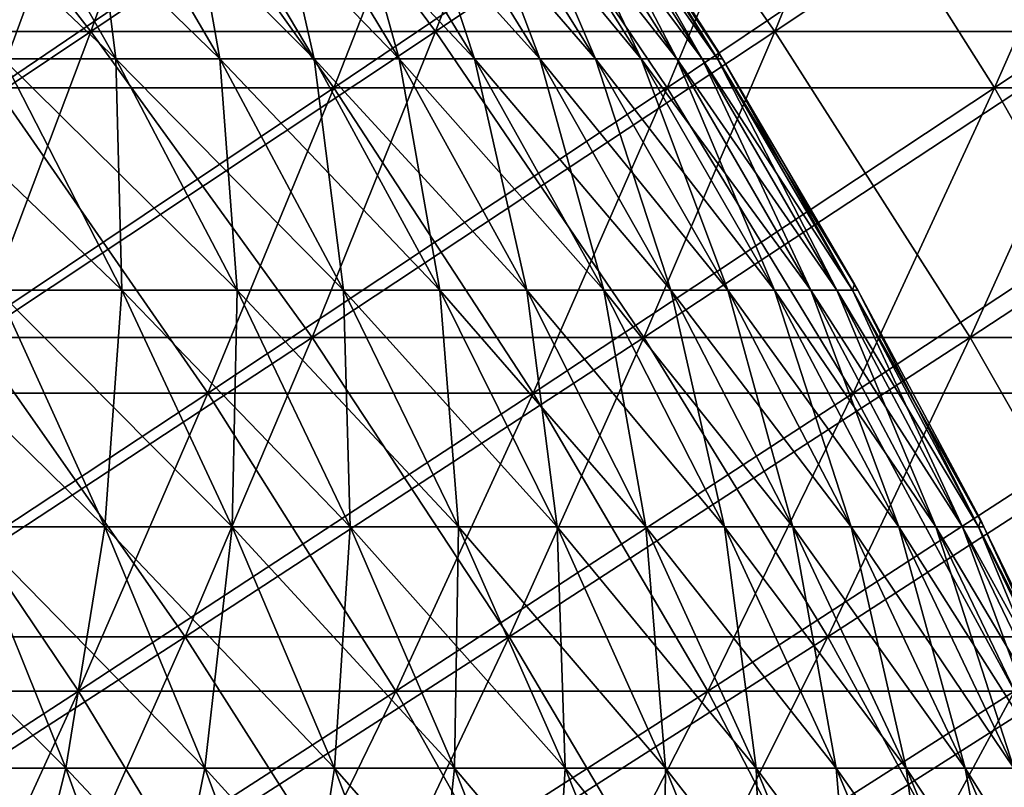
# Model space of a CAD drawing. Header units: millimetres. Extents: x -250 to 250, y 3898 to 4150.
# Tile 437 of 558: x 77 to 92, y 3973 to 3985. Entities that reach past the tile are written whole.
import ezdxf

# ---------------------------------------------------------------- set-up
doc = ezdxf.new("R2010")
doc.units = ezdxf.units.MM
doc.header["$LTSCALE"] = 5.599365
for name, color, linetype in [('10', 7, 'CONTINUOUS'), ('12', 7, 'CONTINUOUS'), ('2', 7, 'CONTINUOUS'), ('3', 7, 'CONTINUOUS'), ('4', 7, 'CONTINUOUS'), ('5', 7, 'CONTINUOUS')]:
    doc.layers.add(name, color=color, linetype=linetype)

msp = doc.modelspace()

# ---------------------------------------------------------------- linework, layer by layer
at = {"layer": '10', "color": 7, "linetype": 'Continuous', "true_color": 0xe0f2ff}
for points in [[(77.005, 3984.131, 42.334), (78.71, 3984.131, 39.072), (75.095, 3987.543, 41.284), (77.005, 3984.131, 42.334)], [(75.095, 3987.543, 41.284), (78.71, 3984.131, 39.072), (76.758, 3987.543, 38.103), (75.095, 3987.543, 41.284)], [(78.71, 3984.131, 39.072), (80.278, 3984.131, 35.742), (76.758, 3987.543, 38.103), (78.71, 3984.131, 39.072)], [(76.758, 3987.543, 38.103), (80.278, 3984.131, 35.742), (78.287, 3987.543, 34.855), (76.758, 3987.543, 38.103)], [(80.278, 3984.131, 35.742), (81.704, 3984.131, 32.349), (78.287, 3987.543, 34.855), (80.278, 3984.131, 35.742)], [(78.287, 3987.543, 34.855), (81.704, 3984.131, 32.349), (79.677, 3987.543, 31.547), (78.287, 3987.543, 34.855)], [(81.704, 3984.131, 32.349), (82.987, 3984.131, 28.899), (79.677, 3987.543, 31.547), (81.704, 3984.131, 32.349)], [(79.677, 3987.543, 31.547), (82.987, 3984.131, 28.899), (80.929, 3987.543, 28.182), (79.677, 3987.543, 31.547)], [(82.987, 3984.131, 28.899), (84.124, 3984.131, 25.399), (80.929, 3987.543, 28.182), (82.987, 3984.131, 28.899)], [(80.929, 3987.543, 28.182), (84.124, 3984.131, 25.399), (82.038, 3987.543, 24.769), (80.929, 3987.543, 28.182)], [(84.124, 3984.131, 25.399), (85.114, 3984.131, 21.854), (82.038, 3987.543, 24.769), (84.124, 3984.131, 25.399)], [(82.038, 3987.543, 24.769), (85.114, 3984.131, 21.854), (83.003, 3987.543, 21.312), (82.038, 3987.543, 24.769)], [(85.114, 3984.131, 21.854), (85.954, 3984.131, 18.27), (83.003, 3987.543, 21.312), (85.114, 3984.131, 21.854)], [(83.003, 3987.543, 21.312), (85.954, 3984.131, 18.27), (83.823, 3987.543, 17.817), (83.003, 3987.543, 21.312)], [(85.954, 3984.131, 18.27), (86.644, 3984.131, 14.655), (83.823, 3987.543, 17.817), (85.954, 3984.131, 18.27)], [(83.823, 3987.543, 17.817), (86.644, 3984.131, 14.655), (84.495, 3987.543, 14.291), (83.823, 3987.543, 17.817)], [(86.644, 3984.131, 14.655), (87.182, 3984.131, 11.014), (84.495, 3987.543, 14.291), (86.644, 3984.131, 14.655)], [(84.495, 3987.543, 14.291), (87.182, 3984.131, 11.014), (85.02, 3987.543, 10.74), (84.495, 3987.543, 14.291)], [(87.182, 3984.131, 11.014), (87.567, 3984.131, 7.353), (85.02, 3987.543, 10.74), (87.182, 3984.131, 11.014)], [(85.02, 3987.543, 10.74), (87.567, 3984.131, 7.353), (85.395, 3987.543, 7.171), (85.02, 3987.543, 10.74)], [(87.567, 3984.131, 7.353), (87.798, 3984.131, 3.68), (85.395, 3987.543, 7.171), (87.567, 3984.131, 7.353)], [(85.395, 3987.543, 7.171), (87.798, 3984.131, 3.68), (85.62, 3987.543, 3.589), (85.395, 3987.543, 7.171)], [(87.798, 3984.131, 3.68), (87.875, 3984.131), (85.62, 3987.543, 3.589), (87.798, 3984.131, 3.68)], [(87.875, 3984.131), (87.822, 3984.217), (85.62, 3987.543, 3.589), (87.875, 3984.131)], [(85.62, 3987.543, 3.589), (87.822, 3984.217), (85.695, 3987.543), (85.62, 3987.543, 3.589)], [(76.913, 3980.636, 46.58), (78.796, 3980.636, 43.319), (75.165, 3984.131, 45.521), (76.913, 3980.636, 46.58)], [(75.165, 3984.131, 45.521), (78.796, 3980.636, 43.319), (77.005, 3984.131, 42.334), (75.165, 3984.131, 45.521)], [(78.796, 3980.636, 43.319), (80.541, 3980.636, 39.981), (77.005, 3984.131, 42.334), (78.796, 3980.636, 43.319)], [(77.005, 3984.131, 42.334), (80.541, 3980.636, 39.981), (78.71, 3984.131, 39.072), (77.005, 3984.131, 42.334)], [(80.541, 3980.636, 39.981), (82.145, 3980.636, 36.573), (78.71, 3984.131, 39.072), (80.541, 3980.636, 39.981)], [(78.71, 3984.131, 39.072), (82.145, 3980.636, 36.573), (80.278, 3984.131, 35.742), (78.71, 3984.131, 39.072)], [(82.145, 3980.636, 36.573), (83.604, 3980.636, 33.101), (80.278, 3984.131, 35.742), (82.145, 3980.636, 36.573)], [(80.278, 3984.131, 35.742), (83.604, 3980.636, 33.101), (81.704, 3984.131, 32.349), (80.278, 3984.131, 35.742)], [(83.604, 3980.636, 33.101), (84.917, 3980.636, 29.571), (81.704, 3984.131, 32.349), (83.604, 3980.636, 33.101)], [(81.704, 3984.131, 32.349), (84.917, 3980.636, 29.571), (82.987, 3984.131, 28.899), (81.704, 3984.131, 32.349)], [(84.917, 3980.636, 29.571), (86.081, 3980.636, 25.989), (82.987, 3984.131, 28.899), (84.917, 3980.636, 29.571)], [(82.987, 3984.131, 28.899), (86.081, 3980.636, 25.989), (84.124, 3984.131, 25.399), (82.987, 3984.131, 28.899)], [(86.081, 3980.636, 25.989), (87.093, 3980.636, 22.362), (84.124, 3984.131, 25.399), (86.081, 3980.636, 25.989)], [(84.124, 3984.131, 25.399), (87.093, 3980.636, 22.362), (85.114, 3984.131, 21.854), (84.124, 3984.131, 25.399)], [(87.093, 3980.636, 22.362), (87.953, 3980.636, 18.695), (85.114, 3984.131, 21.854), (87.093, 3980.636, 22.362)], [(85.114, 3984.131, 21.854), (87.953, 3980.636, 18.695), (85.954, 3984.131, 18.27), (85.114, 3984.131, 21.854)], [(87.953, 3980.636, 18.695), (88.659, 3980.636, 14.996), (85.954, 3984.131, 18.27), (87.953, 3980.636, 18.695)], [(85.954, 3984.131, 18.27), (88.659, 3980.636, 14.996), (86.644, 3984.131, 14.655), (85.954, 3984.131, 18.27)], [(88.659, 3980.636, 14.996), (89.209, 3980.636, 11.27), (86.644, 3984.131, 14.655), (88.659, 3980.636, 14.996)], [(86.644, 3984.131, 14.655), (89.209, 3980.636, 11.27), (87.182, 3984.131, 11.014), (86.644, 3984.131, 14.655)], [(89.209, 3980.636, 11.27), (89.603, 3980.636, 7.524), (87.182, 3984.131, 11.014), (89.209, 3980.636, 11.27)], [(87.182, 3984.131, 11.014), (89.603, 3980.636, 7.524), (87.567, 3984.131, 7.353), (87.182, 3984.131, 11.014)], [(89.603, 3980.636, 7.524), (89.84, 3980.636, 3.765), (87.567, 3984.131, 7.353), (89.603, 3980.636, 7.524)], [(87.567, 3984.131, 7.353), (89.84, 3980.636, 3.765), (87.798, 3984.131, 3.68), (87.567, 3984.131, 7.353)], [(89.84, 3980.636, 3.765), (89.918, 3980.636), (87.798, 3984.131, 3.68), (89.84, 3980.636, 3.765)], [(89.918, 3980.636), (89.867, 3980.728), (87.798, 3984.131, 3.68), (89.918, 3980.636)], [(87.798, 3984.131, 3.68), (89.867, 3980.728), (87.875, 3984.131), (87.798, 3984.131, 3.68)], [(76.481, 3977.064, 50.814), (78.542, 3977.064, 47.567), (74.895, 3980.636, 49.76), (76.481, 3977.064, 50.814)], [(74.895, 3980.636, 49.76), (78.542, 3977.064, 47.567), (76.913, 3980.636, 46.58), (74.895, 3980.636, 49.76)], [(78.542, 3977.064, 47.567), (80.465, 3977.064, 44.236), (76.913, 3980.636, 46.58), (78.542, 3977.064, 47.567)], [(76.913, 3980.636, 46.58), (80.465, 3977.064, 44.236), (78.796, 3980.636, 43.319), (76.913, 3980.636, 46.58)], [(80.465, 3977.064, 44.236), (82.247, 3977.064, 40.828), (78.796, 3980.636, 43.319), (80.465, 3977.064, 44.236)], [(78.796, 3980.636, 43.319), (82.247, 3977.064, 40.828), (80.541, 3980.636, 39.981), (78.796, 3980.636, 43.319)], [(82.247, 3977.064, 40.828), (83.885, 3977.064, 37.348), (80.541, 3980.636, 39.981), (82.247, 3977.064, 40.828)], [(80.541, 3980.636, 39.981), (83.885, 3977.064, 37.348), (82.145, 3980.636, 36.573), (80.541, 3980.636, 39.981)], [(83.885, 3977.064, 37.348), (85.375, 3977.064, 33.802), (82.145, 3980.636, 36.573), (83.885, 3977.064, 37.348)], [(82.145, 3980.636, 36.573), (85.375, 3977.064, 33.802), (83.604, 3980.636, 33.101), (82.145, 3980.636, 36.573)], [(85.375, 3977.064, 33.802), (86.716, 3977.064, 30.198), (83.604, 3980.636, 33.101), (85.375, 3977.064, 33.802)], [(83.604, 3980.636, 33.101), (86.716, 3977.064, 30.198), (84.917, 3980.636, 29.571), (83.604, 3980.636, 33.101)], [(86.716, 3977.064, 30.198), (87.904, 3977.064, 26.54), (84.917, 3980.636, 29.571), (86.716, 3977.064, 30.198)], [(84.917, 3980.636, 29.571), (87.904, 3977.064, 26.54), (86.081, 3980.636, 25.989), (84.917, 3980.636, 29.571)], [(87.904, 3977.064, 26.54), (88.938, 3977.064, 22.836), (86.081, 3980.636, 25.989), (87.904, 3977.064, 26.54)], [(86.081, 3980.636, 25.989), (88.938, 3977.064, 22.836), (87.093, 3980.636, 22.362), (86.081, 3980.636, 25.989)], [(88.938, 3977.064, 22.836), (89.817, 3977.064, 19.091), (87.093, 3980.636, 22.362), (88.938, 3977.064, 22.836)], [(87.093, 3980.636, 22.362), (89.817, 3977.064, 19.091), (87.953, 3980.636, 18.695), (87.093, 3980.636, 22.362)], [(89.817, 3977.064, 19.091), (90.537, 3977.064, 15.313), (87.953, 3980.636, 18.695), (89.817, 3977.064, 19.091)], [(87.953, 3980.636, 18.695), (90.537, 3977.064, 15.313), (88.659, 3980.636, 14.996), (87.953, 3980.636, 18.695)], [(90.537, 3977.064, 15.313), (91.099, 3977.064, 11.508), (88.659, 3980.636, 14.996), (90.537, 3977.064, 15.313)], [(88.659, 3980.636, 14.996), (91.099, 3977.064, 11.508), (89.209, 3980.636, 11.27), (88.659, 3980.636, 14.996)], [(91.099, 3977.064, 11.508), (91.501, 3977.064, 7.684), (89.209, 3980.636, 11.27), (91.099, 3977.064, 11.508)], [(89.209, 3980.636, 11.27), (91.501, 3977.064, 7.684), (89.603, 3980.636, 7.524), (89.209, 3980.636, 11.27)], [(91.501, 3977.064, 7.684), (91.743, 3977.064, 3.845), (89.603, 3980.636, 7.524), (91.501, 3977.064, 7.684)], [(89.603, 3980.636, 7.524), (91.743, 3977.064, 3.845), (89.84, 3980.636, 3.765), (89.603, 3980.636, 7.524)], [(91.743, 3977.064, 3.845), (91.823, 3977.064), (89.84, 3980.636, 3.765), (91.743, 3977.064, 3.845)], [(91.823, 3977.064), (91.774, 3977.161), (89.84, 3980.636, 3.765), (91.823, 3977.064)], [(89.84, 3980.636, 3.765), (91.774, 3977.161), (89.918, 3980.636), (89.84, 3980.636, 3.765)], [(75.713, 3973.419, 55.009), (77.95, 3973.419, 51.79), (74.287, 3977.064, 53.972), (75.713, 3973.419, 55.009)], [(74.287, 3977.064, 53.972), (77.95, 3973.419, 51.79), (76.481, 3977.064, 50.814), (74.287, 3977.064, 53.972)], [(77.95, 3973.419, 51.79), (80.05, 3973.419, 48.48), (76.481, 3977.064, 50.814), (77.95, 3973.419, 51.79)], [(76.481, 3977.064, 50.814), (80.05, 3973.419, 48.48), (78.542, 3977.064, 47.567), (76.481, 3977.064, 50.814)], [(80.05, 3973.419, 48.48), (82.01, 3973.419, 45.085), (78.542, 3977.064, 47.567), (80.05, 3973.419, 48.48)], [(78.542, 3977.064, 47.567), (82.01, 3973.419, 45.085), (80.465, 3977.064, 44.236), (78.542, 3977.064, 47.567)], [(82.01, 3973.419, 45.085), (83.826, 3973.419, 41.612), (80.465, 3977.064, 44.236), (82.01, 3973.419, 45.085)], [(80.465, 3977.064, 44.236), (83.826, 3973.419, 41.612), (82.247, 3977.064, 40.828), (80.465, 3977.064, 44.236)], [(83.826, 3973.419, 41.612), (85.495, 3973.419, 38.065), (82.247, 3977.064, 40.828), (83.826, 3973.419, 41.612)], [(82.247, 3977.064, 40.828), (85.495, 3973.419, 38.065), (83.885, 3977.064, 37.348), (82.247, 3977.064, 40.828)], [(85.495, 3973.419, 38.065), (87.014, 3973.419, 34.451), (83.885, 3977.064, 37.348), (85.495, 3973.419, 38.065)], [(83.885, 3977.064, 37.348), (87.014, 3973.419, 34.451), (85.375, 3977.064, 33.802), (83.885, 3977.064, 37.348)], [(87.014, 3973.419, 34.451), (88.381, 3973.419, 30.777), (85.375, 3977.064, 33.802), (87.014, 3973.419, 34.451)], [(85.375, 3977.064, 33.802), (88.381, 3973.419, 30.777), (86.716, 3977.064, 30.198), (85.375, 3977.064, 33.802)], [(88.381, 3973.419, 30.777), (89.592, 3973.419, 27.049), (86.716, 3977.064, 30.198), (88.381, 3973.419, 30.777)], [(86.716, 3977.064, 30.198), (89.592, 3973.419, 27.049), (87.904, 3977.064, 26.54), (86.716, 3977.064, 30.198)], [(89.592, 3973.419, 27.049), (90.646, 3973.419, 23.274), (87.904, 3977.064, 26.54), (89.592, 3973.419, 27.049)], [(87.904, 3977.064, 26.54), (90.646, 3973.419, 23.274), (88.938, 3977.064, 22.836), (87.904, 3977.064, 26.54)], [(90.646, 3973.419, 23.274), (91.541, 3973.419, 19.458), (88.938, 3977.064, 22.836), (90.646, 3973.419, 23.274)], [(88.938, 3977.064, 22.836), (91.541, 3973.419, 19.458), (89.817, 3977.064, 19.091), (88.938, 3977.064, 22.836)], [(91.541, 3973.419, 19.458), (92.276, 3973.419, 15.607), (89.817, 3977.064, 19.091), (91.541, 3973.419, 19.458)], [(89.817, 3977.064, 19.091), (92.276, 3973.419, 15.607), (90.537, 3977.064, 15.313), (89.817, 3977.064, 19.091)], [(92.276, 3973.419, 15.607), (92.848, 3973.419, 11.729), (90.537, 3977.064, 15.313), (92.276, 3973.419, 15.607)], [(90.537, 3977.064, 15.313), (92.848, 3973.419, 11.729), (91.099, 3977.064, 11.508), (90.537, 3977.064, 15.313)], [(92.848, 3973.419, 11.729), (93.258, 3973.419, 7.831), (91.099, 3977.064, 11.508), (92.848, 3973.419, 11.729)], [(91.099, 3977.064, 11.508), (93.258, 3973.419, 7.831), (91.501, 3977.064, 7.684), (91.099, 3977.064, 11.508)], [(93.258, 3973.419, 7.831), (93.504, 3973.419, 3.919), (91.501, 3977.064, 7.684), (93.258, 3973.419, 7.831)], [(91.501, 3977.064, 7.684), (93.504, 3973.419, 3.919), (91.743, 3977.064, 3.845), (91.501, 3977.064, 7.684)], [(93.504, 3973.419, 3.919), (93.586, 3973.419), (91.743, 3977.064, 3.845), (93.504, 3973.419, 3.919)], [(93.586, 3973.419), (93.539, 3973.522), (91.743, 3977.064, 3.845), (93.586, 3973.419)], [(91.743, 3977.064, 3.845), (93.539, 3973.522), (91.823, 3977.064), (91.743, 3977.064, 3.845)], [(77.022, 3969.708, 55.96), (79.298, 3969.708, 52.685), (75.713, 3973.419, 55.009), (77.022, 3969.708, 55.96)], [(75.713, 3973.419, 55.009), (79.298, 3969.708, 52.685), (77.95, 3973.419, 51.79), (75.713, 3973.419, 55.009)], [(79.298, 3969.708, 52.685), (81.434, 3969.708, 49.318), (77.95, 3973.419, 51.79), (79.298, 3969.708, 52.685)], [(77.95, 3973.419, 51.79), (81.434, 3969.708, 49.318), (80.05, 3973.419, 48.48), (77.95, 3973.419, 51.79)], [(81.434, 3969.708, 49.318), (83.428, 3969.708, 45.865), (80.05, 3973.419, 48.48), (81.434, 3969.708, 49.318)], [(80.05, 3973.419, 48.48), (83.428, 3969.708, 45.865), (82.01, 3973.419, 45.085), (80.05, 3973.419, 48.48)], [(83.428, 3969.708, 45.865), (85.276, 3969.708, 42.331), (82.01, 3973.419, 45.085), (83.428, 3969.708, 45.865)], [(82.01, 3973.419, 45.085), (85.276, 3969.708, 42.331), (83.826, 3973.419, 41.612), (82.01, 3973.419, 45.085)], [(85.276, 3969.708, 42.331), (86.974, 3969.708, 38.723), (83.826, 3973.419, 41.612), (85.276, 3969.708, 42.331)], [(83.826, 3973.419, 41.612), (86.974, 3969.708, 38.723), (85.495, 3973.419, 38.065), (83.826, 3973.419, 41.612)], [(86.974, 3969.708, 38.723), (88.519, 3969.708, 35.047), (85.495, 3973.419, 38.065), (86.974, 3969.708, 38.723)], [(85.495, 3973.419, 38.065), (88.519, 3969.708, 35.047), (87.014, 3973.419, 34.451), (85.495, 3973.419, 38.065)], [(88.519, 3969.708, 35.047), (89.909, 3969.708, 31.31), (87.014, 3973.419, 34.451), (88.519, 3969.708, 35.047)], [(87.014, 3973.419, 34.451), (89.909, 3969.708, 31.31), (88.381, 3973.419, 30.777), (87.014, 3973.419, 34.451)], [(89.909, 3969.708, 31.31), (91.141, 3969.708, 27.517), (88.381, 3973.419, 30.777), (89.909, 3969.708, 31.31)], [(88.381, 3973.419, 30.777), (91.141, 3969.708, 27.517), (89.592, 3973.419, 27.049), (88.381, 3973.419, 30.777)], [(91.141, 3969.708, 27.517), (92.213, 3969.708, 23.676), (89.592, 3973.419, 27.049), (91.141, 3969.708, 27.517)], [(89.592, 3973.419, 27.049), (92.213, 3969.708, 23.676), (90.646, 3973.419, 23.274), (89.592, 3973.419, 27.049)], [(92.213, 3969.708, 23.676), (93.124, 3969.708, 19.794), (90.646, 3973.419, 23.274), (92.213, 3969.708, 23.676)], [(90.646, 3973.419, 23.274), (93.124, 3969.708, 19.794), (91.541, 3973.419, 19.458), (90.646, 3973.419, 23.274)], [(93.124, 3969.708, 19.794), (93.871, 3969.708, 15.877), (91.541, 3973.419, 19.458), (93.124, 3969.708, 19.794)], [(91.541, 3973.419, 19.458), (93.871, 3969.708, 15.877), (92.276, 3973.419, 15.607), (91.541, 3973.419, 19.458)]]:
    msp.add_3dface(points, dxfattribs=at)
at = {"layer": '12', "color": 7, "linetype": 'Continuous', "true_color": 0xe0f2ff}
for points in [[(78.71, 3984.131, -39.072), (77.005, 3984.131, -42.334), (76.758, 3987.543, -38.103), (78.71, 3984.131, -39.072)], [(78.287, 3987.543, -34.855), (78.71, 3984.131, -39.072), (76.758, 3987.543, -38.103), (78.287, 3987.543, -34.855)], [(80.278, 3984.131, -35.742), (78.71, 3984.131, -39.072), (78.287, 3987.543, -34.855), (80.278, 3984.131, -35.742)], [(79.677, 3987.543, -31.547), (80.278, 3984.131, -35.742), (78.287, 3987.543, -34.855), (79.677, 3987.543, -31.547)], [(81.704, 3984.131, -32.349), (80.278, 3984.131, -35.742), (79.677, 3987.543, -31.547), (81.704, 3984.131, -32.349)], [(80.929, 3987.543, -28.182), (81.704, 3984.131, -32.349), (79.677, 3987.543, -31.547), (80.929, 3987.543, -28.182)], [(82.987, 3984.131, -28.899), (81.704, 3984.131, -32.349), (80.929, 3987.543, -28.182), (82.987, 3984.131, -28.899)], [(82.038, 3987.543, -24.769), (82.987, 3984.131, -28.899), (80.929, 3987.543, -28.182), (82.038, 3987.543, -24.769)], [(84.124, 3984.131, -25.399), (82.987, 3984.131, -28.899), (82.038, 3987.543, -24.769), (84.124, 3984.131, -25.399)], [(83.003, 3987.543, -21.312), (84.124, 3984.131, -25.399), (82.038, 3987.543, -24.769), (83.003, 3987.543, -21.312)], [(85.114, 3984.131, -21.854), (84.124, 3984.131, -25.399), (83.003, 3987.543, -21.312), (85.114, 3984.131, -21.854)], [(83.823, 3987.543, -17.817), (85.114, 3984.131, -21.854), (83.003, 3987.543, -21.312), (83.823, 3987.543, -17.817)], [(85.954, 3984.131, -18.27), (85.114, 3984.131, -21.854), (83.823, 3987.543, -17.817), (85.954, 3984.131, -18.27)], [(84.495, 3987.543, -14.291), (85.954, 3984.131, -18.27), (83.823, 3987.543, -17.817), (84.495, 3987.543, -14.291)], [(86.644, 3984.131, -14.655), (85.954, 3984.131, -18.27), (84.495, 3987.543, -14.291), (86.644, 3984.131, -14.655)], [(85.02, 3987.543, -10.74), (86.644, 3984.131, -14.655), (84.495, 3987.543, -14.291), (85.02, 3987.543, -10.74)], [(87.182, 3984.131, -11.014), (86.644, 3984.131, -14.655), (85.02, 3987.543, -10.74), (87.182, 3984.131, -11.014)], [(85.395, 3987.543, -7.171), (87.182, 3984.131, -11.014), (85.02, 3987.543, -10.74), (85.395, 3987.543, -7.171)], [(87.567, 3984.131, -7.353), (87.182, 3984.131, -11.014), (85.395, 3987.543, -7.171), (87.567, 3984.131, -7.353)], [(85.62, 3987.543, -3.589), (87.567, 3984.131, -7.353), (85.395, 3987.543, -7.171), (85.62, 3987.543, -3.589)], [(85.695, 3987.543), (87.798, 3984.131, -3.68), (85.62, 3987.543, -3.589), (85.695, 3987.543)], [(87.798, 3984.131, -3.68), (87.567, 3984.131, -7.353), (85.62, 3987.543, -3.589), (87.798, 3984.131, -3.68)], [(85.695, 3987.543), (87.822, 3984.217), (87.798, 3984.131, -3.68), (85.695, 3987.543)], [(87.822, 3984.217), (87.875, 3984.131), (87.798, 3984.131, -3.68), (87.822, 3984.217)], [(78.796, 3980.636, -43.319), (76.913, 3980.636, -46.58), (77.005, 3984.131, -42.334), (78.796, 3980.636, -43.319)], [(78.71, 3984.131, -39.072), (78.796, 3980.636, -43.319), (77.005, 3984.131, -42.334), (78.71, 3984.131, -39.072)], [(80.541, 3980.636, -39.981), (78.796, 3980.636, -43.319), (78.71, 3984.131, -39.072), (80.541, 3980.636, -39.981)], [(80.278, 3984.131, -35.742), (80.541, 3980.636, -39.981), (78.71, 3984.131, -39.072), (80.278, 3984.131, -35.742)], [(82.145, 3980.636, -36.573), (80.541, 3980.636, -39.981), (80.278, 3984.131, -35.742), (82.145, 3980.636, -36.573)], [(81.704, 3984.131, -32.349), (82.145, 3980.636, -36.573), (80.278, 3984.131, -35.742), (81.704, 3984.131, -32.349)], [(83.604, 3980.636, -33.101), (82.145, 3980.636, -36.573), (81.704, 3984.131, -32.349), (83.604, 3980.636, -33.101)], [(82.987, 3984.131, -28.899), (83.604, 3980.636, -33.101), (81.704, 3984.131, -32.349), (82.987, 3984.131, -28.899)], [(84.917, 3980.636, -29.571), (83.604, 3980.636, -33.101), (82.987, 3984.131, -28.899), (84.917, 3980.636, -29.571)], [(84.124, 3984.131, -25.399), (84.917, 3980.636, -29.571), (82.987, 3984.131, -28.899), (84.124, 3984.131, -25.399)], [(86.081, 3980.636, -25.989), (84.917, 3980.636, -29.571), (84.124, 3984.131, -25.399), (86.081, 3980.636, -25.989)], [(85.114, 3984.131, -21.854), (86.081, 3980.636, -25.989), (84.124, 3984.131, -25.399), (85.114, 3984.131, -21.854)], [(87.093, 3980.636, -22.362), (86.081, 3980.636, -25.989), (85.114, 3984.131, -21.854), (87.093, 3980.636, -22.362)], [(85.954, 3984.131, -18.27), (87.093, 3980.636, -22.362), (85.114, 3984.131, -21.854), (85.954, 3984.131, -18.27)], [(87.953, 3980.636, -18.695), (87.093, 3980.636, -22.362), (85.954, 3984.131, -18.27), (87.953, 3980.636, -18.695)], [(86.644, 3984.131, -14.655), (87.953, 3980.636, -18.695), (85.954, 3984.131, -18.27), (86.644, 3984.131, -14.655)], [(88.659, 3980.636, -14.996), (87.953, 3980.636, -18.695), (86.644, 3984.131, -14.655), (88.659, 3980.636, -14.996)], [(87.182, 3984.131, -11.014), (88.659, 3980.636, -14.996), (86.644, 3984.131, -14.655), (87.182, 3984.131, -11.014)], [(89.209, 3980.636, -11.27), (88.659, 3980.636, -14.996), (87.182, 3984.131, -11.014), (89.209, 3980.636, -11.27)], [(87.567, 3984.131, -7.353), (89.209, 3980.636, -11.27), (87.182, 3984.131, -11.014), (87.567, 3984.131, -7.353)], [(89.603, 3980.636, -7.524), (89.209, 3980.636, -11.27), (87.567, 3984.131, -7.353), (89.603, 3980.636, -7.524)], [(87.798, 3984.131, -3.68), (89.603, 3980.636, -7.524), (87.567, 3984.131, -7.353), (87.798, 3984.131, -3.68)], [(87.875, 3984.131), (89.84, 3980.636, -3.765), (87.798, 3984.131, -3.68), (87.875, 3984.131)], [(89.84, 3980.636, -3.765), (89.603, 3980.636, -7.524), (87.798, 3984.131, -3.68), (89.84, 3980.636, -3.765)], [(87.875, 3984.131), (89.867, 3980.728), (89.84, 3980.636, -3.765), (87.875, 3984.131)], [(89.867, 3980.728), (89.918, 3980.636), (89.84, 3980.636, -3.765), (89.867, 3980.728)], [(78.542, 3977.064, -47.567), (76.481, 3977.064, -50.814), (76.913, 3980.636, -46.58), (78.542, 3977.064, -47.567)], [(78.796, 3980.636, -43.319), (78.542, 3977.064, -47.567), (76.913, 3980.636, -46.58), (78.796, 3980.636, -43.319)], [(80.465, 3977.064, -44.236), (78.542, 3977.064, -47.567), (78.796, 3980.636, -43.319), (80.465, 3977.064, -44.236)], [(80.541, 3980.636, -39.981), (80.465, 3977.064, -44.236), (78.796, 3980.636, -43.319), (80.541, 3980.636, -39.981)], [(82.247, 3977.064, -40.828), (80.465, 3977.064, -44.236), (80.541, 3980.636, -39.981), (82.247, 3977.064, -40.828)], [(82.145, 3980.636, -36.573), (82.247, 3977.064, -40.828), (80.541, 3980.636, -39.981), (82.145, 3980.636, -36.573)], [(83.885, 3977.064, -37.348), (82.247, 3977.064, -40.828), (82.145, 3980.636, -36.573), (83.885, 3977.064, -37.348)], [(83.604, 3980.636, -33.101), (83.885, 3977.064, -37.348), (82.145, 3980.636, -36.573), (83.604, 3980.636, -33.101)], [(85.375, 3977.064, -33.802), (83.885, 3977.064, -37.348), (83.604, 3980.636, -33.101), (85.375, 3977.064, -33.802)], [(84.917, 3980.636, -29.571), (85.375, 3977.064, -33.802), (83.604, 3980.636, -33.101), (84.917, 3980.636, -29.571)], [(86.716, 3977.064, -30.198), (85.375, 3977.064, -33.802), (84.917, 3980.636, -29.571), (86.716, 3977.064, -30.198)], [(86.081, 3980.636, -25.989), (86.716, 3977.064, -30.198), (84.917, 3980.636, -29.571), (86.081, 3980.636, -25.989)], [(87.904, 3977.064, -26.54), (86.716, 3977.064, -30.198), (86.081, 3980.636, -25.989), (87.904, 3977.064, -26.54)], [(87.093, 3980.636, -22.362), (87.904, 3977.064, -26.54), (86.081, 3980.636, -25.989), (87.093, 3980.636, -22.362)], [(88.938, 3977.064, -22.836), (87.904, 3977.064, -26.54), (87.093, 3980.636, -22.362), (88.938, 3977.064, -22.836)], [(87.953, 3980.636, -18.695), (88.938, 3977.064, -22.836), (87.093, 3980.636, -22.362), (87.953, 3980.636, -18.695)], [(89.817, 3977.064, -19.091), (88.938, 3977.064, -22.836), (87.953, 3980.636, -18.695), (89.817, 3977.064, -19.091)], [(88.659, 3980.636, -14.996), (89.817, 3977.064, -19.091), (87.953, 3980.636, -18.695), (88.659, 3980.636, -14.996)], [(90.537, 3977.064, -15.313), (89.817, 3977.064, -19.091), (88.659, 3980.636, -14.996), (90.537, 3977.064, -15.313)], [(89.209, 3980.636, -11.27), (90.537, 3977.064, -15.313), (88.659, 3980.636, -14.996), (89.209, 3980.636, -11.27)], [(91.099, 3977.064, -11.508), (90.537, 3977.064, -15.313), (89.209, 3980.636, -11.27), (91.099, 3977.064, -11.508)], [(89.603, 3980.636, -7.524), (91.099, 3977.064, -11.508), (89.209, 3980.636, -11.27), (89.603, 3980.636, -7.524)], [(91.501, 3977.064, -7.684), (91.099, 3977.064, -11.508), (89.603, 3980.636, -7.524), (91.501, 3977.064, -7.684)], [(89.84, 3980.636, -3.765), (91.501, 3977.064, -7.684), (89.603, 3980.636, -7.524), (89.84, 3980.636, -3.765)], [(89.918, 3980.636), (91.743, 3977.064, -3.845), (89.84, 3980.636, -3.765), (89.918, 3980.636)], [(91.743, 3977.064, -3.845), (91.501, 3977.064, -7.684), (89.84, 3980.636, -3.765), (91.743, 3977.064, -3.845)], [(89.918, 3980.636), (91.774, 3977.161), (91.743, 3977.064, -3.845), (89.918, 3980.636)], [(91.774, 3977.161), (91.823, 3977.064), (91.743, 3977.064, -3.845), (91.774, 3977.161)], [(77.95, 3973.419, -51.79), (75.713, 3973.419, -55.009), (76.481, 3977.064, -50.814), (77.95, 3973.419, -51.79)], [(78.542, 3977.064, -47.567), (77.95, 3973.419, -51.79), (76.481, 3977.064, -50.814), (78.542, 3977.064, -47.567)], [(80.05, 3973.419, -48.48), (77.95, 3973.419, -51.79), (78.542, 3977.064, -47.567), (80.05, 3973.419, -48.48)], [(80.465, 3977.064, -44.236), (80.05, 3973.419, -48.48), (78.542, 3977.064, -47.567), (80.465, 3977.064, -44.236)], [(82.01, 3973.419, -45.085), (80.05, 3973.419, -48.48), (80.465, 3977.064, -44.236), (82.01, 3973.419, -45.085)], [(82.247, 3977.064, -40.828), (82.01, 3973.419, -45.085), (80.465, 3977.064, -44.236), (82.247, 3977.064, -40.828)], [(83.826, 3973.419, -41.612), (82.01, 3973.419, -45.085), (82.247, 3977.064, -40.828), (83.826, 3973.419, -41.612)], [(83.885, 3977.064, -37.348), (83.826, 3973.419, -41.612), (82.247, 3977.064, -40.828), (83.885, 3977.064, -37.348)], [(85.495, 3973.419, -38.065), (83.826, 3973.419, -41.612), (83.885, 3977.064, -37.348), (85.495, 3973.419, -38.065)], [(85.375, 3977.064, -33.802), (85.495, 3973.419, -38.065), (83.885, 3977.064, -37.348), (85.375, 3977.064, -33.802)], [(87.014, 3973.419, -34.451), (85.495, 3973.419, -38.065), (85.375, 3977.064, -33.802), (87.014, 3973.419, -34.451)], [(86.716, 3977.064, -30.198), (87.014, 3973.419, -34.451), (85.375, 3977.064, -33.802), (86.716, 3977.064, -30.198)], [(88.381, 3973.419, -30.777), (87.014, 3973.419, -34.451), (86.716, 3977.064, -30.198), (88.381, 3973.419, -30.777)], [(87.904, 3977.064, -26.54), (88.381, 3973.419, -30.777), (86.716, 3977.064, -30.198), (87.904, 3977.064, -26.54)], [(89.592, 3973.419, -27.049), (88.381, 3973.419, -30.777), (87.904, 3977.064, -26.54), (89.592, 3973.419, -27.049)], [(88.938, 3977.064, -22.836), (89.592, 3973.419, -27.049), (87.904, 3977.064, -26.54), (88.938, 3977.064, -22.836)], [(90.646, 3973.419, -23.274), (89.592, 3973.419, -27.049), (88.938, 3977.064, -22.836), (90.646, 3973.419, -23.274)], [(89.817, 3977.064, -19.091), (90.646, 3973.419, -23.274), (88.938, 3977.064, -22.836), (89.817, 3977.064, -19.091)], [(91.541, 3973.419, -19.458), (90.646, 3973.419, -23.274), (89.817, 3977.064, -19.091), (91.541, 3973.419, -19.458)], [(90.537, 3977.064, -15.313), (91.541, 3973.419, -19.458), (89.817, 3977.064, -19.091), (90.537, 3977.064, -15.313)], [(92.276, 3973.419, -15.607), (91.541, 3973.419, -19.458), (90.537, 3977.064, -15.313), (92.276, 3973.419, -15.607)], [(91.099, 3977.064, -11.508), (92.276, 3973.419, -15.607), (90.537, 3977.064, -15.313), (91.099, 3977.064, -11.508)], [(92.848, 3973.419, -11.729), (92.276, 3973.419, -15.607), (91.099, 3977.064, -11.508), (92.848, 3973.419, -11.729)], [(91.501, 3977.064, -7.684), (92.848, 3973.419, -11.729), (91.099, 3977.064, -11.508), (91.501, 3977.064, -7.684)], [(93.258, 3973.419, -7.831), (92.848, 3973.419, -11.729), (91.501, 3977.064, -7.684), (93.258, 3973.419, -7.831)], [(91.743, 3977.064, -3.845), (93.258, 3973.419, -7.831), (91.501, 3977.064, -7.684), (91.743, 3977.064, -3.845)], [(91.823, 3977.064), (93.504, 3973.419, -3.919), (91.743, 3977.064, -3.845), (91.823, 3977.064)], [(93.504, 3973.419, -3.919), (93.258, 3973.419, -7.831), (91.743, 3977.064, -3.845), (93.504, 3973.419, -3.919)], [(91.823, 3977.064), (93.539, 3973.522), (93.504, 3973.419, -3.919), (91.823, 3977.064)], [(77.95, 3973.419, -51.79), (77.022, 3969.708, -55.96), (75.713, 3973.419, -55.009), (77.95, 3973.419, -51.79)], [(79.298, 3969.708, -52.685), (77.022, 3969.708, -55.96), (77.95, 3973.419, -51.79), (79.298, 3969.708, -52.685)], [(80.05, 3973.419, -48.48), (79.298, 3969.708, -52.685), (77.95, 3973.419, -51.79), (80.05, 3973.419, -48.48)], [(81.434, 3969.708, -49.318), (79.298, 3969.708, -52.685), (80.05, 3973.419, -48.48), (81.434, 3969.708, -49.318)], [(82.01, 3973.419, -45.085), (81.434, 3969.708, -49.318), (80.05, 3973.419, -48.48), (82.01, 3973.419, -45.085)], [(83.428, 3969.708, -45.865), (81.434, 3969.708, -49.318), (82.01, 3973.419, -45.085), (83.428, 3969.708, -45.865)], [(83.826, 3973.419, -41.612), (83.428, 3969.708, -45.865), (82.01, 3973.419, -45.085), (83.826, 3973.419, -41.612)], [(85.276, 3969.708, -42.331), (83.428, 3969.708, -45.865), (83.826, 3973.419, -41.612), (85.276, 3969.708, -42.331)], [(85.495, 3973.419, -38.065), (85.276, 3969.708, -42.331), (83.826, 3973.419, -41.612), (85.495, 3973.419, -38.065)], [(86.974, 3969.708, -38.723), (85.276, 3969.708, -42.331), (85.495, 3973.419, -38.065), (86.974, 3969.708, -38.723)], [(87.014, 3973.419, -34.451), (86.974, 3969.708, -38.723), (85.495, 3973.419, -38.065), (87.014, 3973.419, -34.451)], [(88.519, 3969.708, -35.047), (86.974, 3969.708, -38.723), (87.014, 3973.419, -34.451), (88.519, 3969.708, -35.047)], [(88.381, 3973.419, -30.777), (88.519, 3969.708, -35.047), (87.014, 3973.419, -34.451), (88.381, 3973.419, -30.777)], [(89.909, 3969.708, -31.31), (88.519, 3969.708, -35.047), (88.381, 3973.419, -30.777), (89.909, 3969.708, -31.31)], [(89.592, 3973.419, -27.049), (89.909, 3969.708, -31.31), (88.381, 3973.419, -30.777), (89.592, 3973.419, -27.049)], [(91.141, 3969.708, -27.517), (89.909, 3969.708, -31.31), (89.592, 3973.419, -27.049), (91.141, 3969.708, -27.517)], [(90.646, 3973.419, -23.274), (91.141, 3969.708, -27.517), (89.592, 3973.419, -27.049), (90.646, 3973.419, -23.274)], [(92.213, 3969.708, -23.676), (91.141, 3969.708, -27.517), (90.646, 3973.419, -23.274), (92.213, 3969.708, -23.676)], [(91.541, 3973.419, -19.458), (92.213, 3969.708, -23.676), (90.646, 3973.419, -23.274), (91.541, 3973.419, -19.458)], [(93.124, 3969.708, -19.794), (92.213, 3969.708, -23.676), (91.541, 3973.419, -19.458), (93.124, 3969.708, -19.794)], [(92.276, 3973.419, -15.607), (93.124, 3969.708, -19.794), (91.541, 3973.419, -19.458), (92.276, 3973.419, -15.607)]]:
    msp.add_3dface(points, dxfattribs=at)
at = {"layer": '2', "color": 251, "linetype": 'Continuous', "true_color": 0x504f50}
for points in [[(78.331, 3984.542, -170.258), (73.051, 3984.542, -172.589), (80.031, 3989.267, -173.954), (78.331, 3984.542, -170.258)], [(80.031, 3989.267, -173.954), (73.051, 3984.542, -172.589), (74.636, 3989.267, -176.336), (80.031, 3989.267, -173.954)], [(83.537, 3984.542, -167.765), (78.331, 3984.542, -170.258), (85.35, 3989.267, -171.406), (83.537, 3984.542, -167.765)], [(85.35, 3989.267, -171.406), (78.331, 3984.542, -170.258), (80.031, 3989.267, -173.954), (85.35, 3989.267, -171.406)], [(88.664, 3984.542, -165.113), (83.537, 3984.542, -167.765), (90.588, 3989.267, -168.697), (88.664, 3984.542, -165.113)], [(90.588, 3989.267, -168.697), (83.537, 3984.542, -167.765), (85.35, 3989.267, -171.406), (90.588, 3989.267, -168.697)], [(93.706, 3984.542, -162.304), (88.664, 3984.542, -165.113), (95.74, 3989.267, -165.827), (93.706, 3984.542, -162.304)], [(95.74, 3989.267, -165.827), (88.664, 3984.542, -165.113), (90.588, 3989.267, -168.697), (95.74, 3989.267, -165.827)], [(76.582, 3979.919, -166.456), (71.42, 3979.919, -168.736), (78.331, 3984.542, -170.258), (76.582, 3979.919, -166.456)], [(78.331, 3984.542, -170.258), (71.42, 3979.919, -168.736), (73.051, 3984.542, -172.589), (78.331, 3984.542, -170.258)], [(81.672, 3979.919, -164.019), (76.582, 3979.919, -166.456), (83.537, 3984.542, -167.765), (81.672, 3979.919, -164.019)], [(83.537, 3984.542, -167.765), (76.582, 3979.919, -166.456), (78.331, 3984.542, -170.258), (83.537, 3984.542, -167.765)], [(86.684, 3979.919, -161.426), (81.672, 3979.919, -164.019), (88.664, 3984.542, -165.113), (86.684, 3979.919, -161.426)], [(88.664, 3984.542, -165.113), (81.672, 3979.919, -164.019), (83.537, 3984.542, -167.765), (88.664, 3984.542, -165.113)], [(91.614, 3979.919, -158.68), (86.684, 3979.919, -161.426), (93.706, 3984.542, -162.304), (91.614, 3979.919, -158.68)], [(93.706, 3984.542, -162.304), (86.684, 3979.919, -161.426), (88.664, 3984.542, -165.113), (93.706, 3984.542, -162.304)], [(96.457, 3979.919, -155.784), (91.614, 3979.919, -158.68), (98.66, 3984.542, -159.341), (96.457, 3979.919, -155.784)], [(98.66, 3984.542, -159.341), (91.614, 3979.919, -158.68), (93.706, 3984.542, -162.304), (98.66, 3984.542, -159.341)], [(79.756, 3975.403, -160.171), (74.785, 3975.403, -162.551), (81.672, 3979.919, -164.019), (79.756, 3975.403, -160.171)], [(81.672, 3979.919, -164.019), (74.785, 3975.403, -162.551), (76.582, 3979.919, -166.456), (81.672, 3979.919, -164.019)], [(84.65, 3975.403, -157.639), (79.756, 3975.403, -160.171), (86.684, 3979.919, -161.426), (84.65, 3975.403, -157.639)], [(86.684, 3979.919, -161.426), (79.756, 3975.403, -160.171), (81.672, 3979.919, -164.019), (86.684, 3979.919, -161.426)], [(89.465, 3975.403, -154.958), (84.65, 3975.403, -157.639), (91.614, 3979.919, -158.68), (89.465, 3975.403, -154.958)], [(91.614, 3979.919, -158.68), (84.65, 3975.403, -157.639), (86.684, 3979.919, -161.426), (91.614, 3979.919, -158.68)], [(94.194, 3975.403, -152.129), (89.465, 3975.403, -154.958), (96.457, 3979.919, -155.784), (94.194, 3975.403, -152.129)], [(96.457, 3979.919, -155.784), (89.465, 3975.403, -154.958), (91.614, 3979.919, -158.68), (96.457, 3979.919, -155.784)], [(77.79, 3970.995, -156.224), (72.942, 3970.995, -158.545), (79.756, 3975.403, -160.171), (77.79, 3970.995, -156.224)], [(79.756, 3975.403, -160.171), (72.942, 3970.995, -158.545), (74.785, 3975.403, -162.551), (79.756, 3975.403, -160.171)], [(82.564, 3970.995, -153.754), (77.79, 3970.995, -156.224), (84.65, 3975.403, -157.639), (82.564, 3970.995, -153.754)], [(84.65, 3975.403, -157.639), (77.79, 3970.995, -156.224), (79.756, 3975.403, -160.171), (84.65, 3975.403, -157.639)], [(87.26, 3970.995, -151.139), (82.564, 3970.995, -153.754), (89.465, 3975.403, -154.958), (87.26, 3970.995, -151.139)], [(89.465, 3975.403, -154.958), (82.564, 3970.995, -153.754), (84.65, 3975.403, -157.639), (89.465, 3975.403, -154.958)], [(91.873, 3970.995, -148.38), (87.26, 3970.995, -151.139), (94.194, 3975.403, -152.129), (91.873, 3970.995, -148.38)], [(94.194, 3975.403, -152.129), (87.26, 3970.995, -151.139), (89.465, 3975.403, -154.958), (94.194, 3975.403, -152.129)], [(96.399, 3970.995, -145.48), (91.873, 3970.995, -148.38), (98.834, 3975.403, -149.156), (96.399, 3970.995, -145.48)], [(98.834, 3975.403, -149.156), (91.873, 3970.995, -148.38), (94.194, 3975.403, -152.129), (98.834, 3975.403, -149.156)]]:
    msp.add_3dface(points, dxfattribs=at)
at = {"layer": '3', "color": 251, "linetype": 'Continuous', "true_color": 0x504f50}
for points in [[(73.051, 3984.542, 172.589), (78.331, 3984.542, 170.258), (74.636, 3989.267, 176.336), (73.051, 3984.542, 172.589)], [(74.636, 3989.267, 176.336), (78.331, 3984.542, 170.258), (80.031, 3989.267, 173.954), (74.636, 3989.267, 176.336)], [(78.331, 3984.542, 170.258), (83.537, 3984.542, 167.765), (80.031, 3989.267, 173.954), (78.331, 3984.542, 170.258)], [(80.031, 3989.267, 173.954), (83.537, 3984.542, 167.765), (85.35, 3989.267, 171.406), (80.031, 3989.267, 173.954)], [(83.537, 3984.542, 167.765), (88.664, 3984.542, 165.113), (85.35, 3989.267, 171.406), (83.537, 3984.542, 167.765)], [(85.35, 3989.267, 171.406), (88.664, 3984.542, 165.113), (90.588, 3989.267, 168.697), (85.35, 3989.267, 171.406)], [(88.664, 3984.542, 165.113), (93.706, 3984.542, 162.304), (90.588, 3989.267, 168.697), (88.664, 3984.542, 165.113)], [(90.588, 3989.267, 168.697), (93.706, 3984.542, 162.304), (95.74, 3989.267, 165.827), (90.588, 3989.267, 168.697)], [(73.051, 3984.542, 172.589), (76.582, 3979.919, 166.456), (78.331, 3984.542, 170.258), (73.051, 3984.542, 172.589)], [(76.582, 3979.919, 166.456), (81.672, 3979.919, 164.019), (78.331, 3984.542, 170.258), (76.582, 3979.919, 166.456)], [(78.331, 3984.542, 170.258), (81.672, 3979.919, 164.019), (83.537, 3984.542, 167.765), (78.331, 3984.542, 170.258)], [(81.672, 3979.919, 164.019), (86.684, 3979.919, 161.426), (83.537, 3984.542, 167.765), (81.672, 3979.919, 164.019)], [(83.537, 3984.542, 167.765), (86.684, 3979.919, 161.426), (88.664, 3984.542, 165.113), (83.537, 3984.542, 167.765)], [(86.684, 3979.919, 161.426), (91.614, 3979.919, 158.68), (88.664, 3984.542, 165.113), (86.684, 3979.919, 161.426)], [(88.664, 3984.542, 165.113), (91.614, 3979.919, 158.68), (93.706, 3984.542, 162.304), (88.664, 3984.542, 165.113)], [(91.614, 3979.919, 158.68), (96.457, 3979.919, 155.784), (93.706, 3984.542, 162.304), (91.614, 3979.919, 158.68)], [(74.785, 3975.403, 162.551), (79.756, 3975.403, 160.171), (76.582, 3979.919, 166.456), (74.785, 3975.403, 162.551)], [(76.582, 3979.919, 166.456), (79.756, 3975.403, 160.171), (81.672, 3979.919, 164.019), (76.582, 3979.919, 166.456)], [(79.756, 3975.403, 160.171), (84.65, 3975.403, 157.639), (81.672, 3979.919, 164.019), (79.756, 3975.403, 160.171)], [(81.672, 3979.919, 164.019), (84.65, 3975.403, 157.639), (86.684, 3979.919, 161.426), (81.672, 3979.919, 164.019)], [(84.65, 3975.403, 157.639), (89.465, 3975.403, 154.958), (86.684, 3979.919, 161.426), (84.65, 3975.403, 157.639)], [(86.684, 3979.919, 161.426), (89.465, 3975.403, 154.958), (91.614, 3979.919, 158.68), (86.684, 3979.919, 161.426)], [(89.465, 3975.403, 154.958), (94.194, 3975.403, 152.129), (91.614, 3979.919, 158.68), (89.465, 3975.403, 154.958)], [(91.614, 3979.919, 158.68), (94.194, 3975.403, 152.129), (96.457, 3979.919, 155.784), (91.614, 3979.919, 158.68)], [(72.942, 3970.995, 158.545), (77.79, 3970.995, 156.224), (74.785, 3975.403, 162.551), (72.942, 3970.995, 158.545)], [(74.785, 3975.403, 162.551), (77.79, 3970.995, 156.224), (79.756, 3975.403, 160.171), (74.785, 3975.403, 162.551)], [(77.79, 3970.995, 156.224), (82.564, 3970.995, 153.754), (79.756, 3975.403, 160.171), (77.79, 3970.995, 156.224)], [(79.756, 3975.403, 160.171), (82.564, 3970.995, 153.754), (84.65, 3975.403, 157.639), (79.756, 3975.403, 160.171)], [(82.564, 3970.995, 153.754), (87.26, 3970.995, 151.139), (84.65, 3975.403, 157.639), (82.564, 3970.995, 153.754)], [(84.65, 3975.403, 157.639), (87.26, 3970.995, 151.139), (89.465, 3975.403, 154.958), (84.65, 3975.403, 157.639)], [(87.26, 3970.995, 151.139), (91.873, 3970.995, 148.38), (89.465, 3975.403, 154.958), (87.26, 3970.995, 151.139)], [(89.465, 3975.403, 154.958), (91.873, 3970.995, 148.38), (94.194, 3975.403, 152.129), (89.465, 3975.403, 154.958)], [(91.873, 3970.995, 148.38), (96.399, 3970.995, 145.48), (94.194, 3975.403, 152.129), (91.873, 3970.995, 148.38)]]:
    msp.add_3dface(points, dxfattribs=at)
at = {"layer": '4', "color": 155, "linetype": 'Continuous', "true_color": 0x4a708c}
for points in [[(76.893, 3983.691, 167.131), (71.709, 3983.691, 169.42), (78.629, 3988.407, 170.906), (76.893, 3983.691, 167.131)], [(78.629, 3988.407, 170.906), (71.709, 3983.691, 169.42), (73.329, 3988.407, 173.247), (78.629, 3988.407, 170.906)], [(82.003, 3983.691, 164.684), (76.893, 3983.691, 167.131), (83.855, 3988.407, 168.404), (82.003, 3983.691, 164.684)], [(83.855, 3988.407, 168.404), (76.893, 3983.691, 167.131), (78.629, 3988.407, 170.906), (83.855, 3988.407, 168.404)], [(87.035, 3983.691, 162.081), (82.003, 3983.691, 164.684), (89.001, 3988.407, 165.742), (87.035, 3983.691, 162.081)], [(89.001, 3988.407, 165.742), (82.003, 3983.691, 164.684), (83.855, 3988.407, 168.404), (89.001, 3988.407, 165.742)], [(91.985, 3983.691, 159.323), (87.035, 3983.691, 162.081), (94.063, 3988.407, 162.922), (91.985, 3983.691, 159.323)], [(94.063, 3988.407, 162.922), (87.035, 3983.691, 162.081), (89.001, 3988.407, 165.742), (94.063, 3988.407, 162.922)], [(96.848, 3983.691, 156.415), (91.985, 3983.691, 159.323), (99.036, 3988.407, 159.948), (96.848, 3983.691, 156.415)], [(99.036, 3988.407, 159.948), (91.985, 3983.691, 159.323), (94.063, 3988.407, 162.922), (99.036, 3988.407, 159.948)], [(80.098, 3979.082, 160.858), (75.106, 3979.082, 163.248), (82.003, 3983.691, 164.684), (80.098, 3979.082, 160.858)], [(82.003, 3983.691, 164.684), (75.106, 3979.082, 163.248), (76.893, 3983.691, 167.131), (82.003, 3983.691, 164.684)], [(85.013, 3979.082, 158.315), (80.098, 3979.082, 160.858), (87.035, 3983.691, 162.081), (85.013, 3979.082, 158.315)], [(87.035, 3983.691, 162.081), (80.098, 3979.082, 160.858), (82.003, 3983.691, 164.684), (87.035, 3983.691, 162.081)], [(89.848, 3979.082, 155.622), (85.013, 3979.082, 158.315), (91.985, 3983.691, 159.323), (89.848, 3979.082, 155.622)], [(91.985, 3983.691, 159.323), (85.013, 3979.082, 158.315), (87.035, 3983.691, 162.081), (91.985, 3983.691, 159.323)], [(94.598, 3979.082, 152.781), (89.848, 3979.082, 155.622), (96.848, 3983.691, 156.415), (94.598, 3979.082, 152.781)], [(96.848, 3983.691, 156.415), (89.848, 3979.082, 155.622), (91.985, 3983.691, 159.323), (96.848, 3983.691, 156.415)], [(78.141, 3974.582, 156.929), (73.272, 3974.582, 159.261), (80.098, 3979.082, 160.858), (78.141, 3974.582, 156.929)], [(80.098, 3979.082, 160.858), (73.272, 3974.582, 159.261), (75.106, 3979.082, 163.248), (80.098, 3979.082, 160.858)], [(82.937, 3974.582, 154.448), (78.141, 3974.582, 156.929), (85.013, 3979.082, 158.315), (82.937, 3974.582, 154.448)], [(85.013, 3979.082, 158.315), (78.141, 3974.582, 156.929), (80.098, 3979.082, 160.858), (85.013, 3979.082, 158.315)], [(87.654, 3974.582, 151.821), (82.937, 3974.582, 154.448), (89.848, 3979.082, 155.622), (87.654, 3974.582, 151.821)], [(89.848, 3979.082, 155.622), (82.937, 3974.582, 154.448), (85.013, 3979.082, 158.315), (89.848, 3979.082, 155.622)], [(92.287, 3974.582, 149.049), (87.654, 3974.582, 151.821), (94.598, 3979.082, 152.781), (92.287, 3974.582, 149.049)], [(94.598, 3979.082, 152.781), (87.654, 3974.582, 151.821), (89.848, 3979.082, 155.622), (94.598, 3979.082, 152.781)], [(76.135, 3970.196, 152.899), (71.39, 3970.196, 155.171), (78.141, 3974.582, 156.929), (76.135, 3970.196, 152.899)], [(78.141, 3974.582, 156.929), (71.39, 3970.196, 155.171), (73.272, 3974.582, 159.261), (78.141, 3974.582, 156.929)], [(80.807, 3970.196, 150.482), (76.135, 3970.196, 152.899), (82.937, 3974.582, 154.448), (80.807, 3970.196, 150.482)], [(82.937, 3974.582, 154.448), (76.135, 3970.196, 152.899), (78.141, 3974.582, 156.929), (82.937, 3974.582, 154.448)], [(85.403, 3970.196, 147.922), (80.807, 3970.196, 150.482), (87.654, 3974.582, 151.821), (85.403, 3970.196, 147.922)], [(87.654, 3974.582, 151.821), (80.807, 3970.196, 150.482), (82.937, 3974.582, 154.448), (87.654, 3974.582, 151.821)], [(89.917, 3970.196, 145.222), (85.403, 3970.196, 147.922), (92.287, 3974.582, 149.049), (89.917, 3970.196, 145.222)], [(92.287, 3974.582, 149.049), (85.403, 3970.196, 147.922), (87.654, 3974.582, 151.821), (92.287, 3974.582, 149.049)], [(94.347, 3970.196, 142.384), (89.917, 3970.196, 145.222), (96.834, 3974.582, 146.137), (94.347, 3970.196, 142.384)], [(96.834, 3974.582, 146.137), (89.917, 3970.196, 145.222), (92.287, 3974.582, 149.049), (96.834, 3974.582, 146.137)]]:
    msp.add_3dface(points, dxfattribs=at)
at = {"layer": '5', "color": 155, "linetype": 'Continuous', "true_color": 0x4a708c}
for points in [[(73.329, 3988.407, -173.247), (76.893, 3983.691, -167.131), (78.629, 3988.407, -170.906), (73.329, 3988.407, -173.247)], [(76.893, 3983.691, -167.131), (82.003, 3983.691, -164.684), (78.629, 3988.407, -170.906), (76.893, 3983.691, -167.131)], [(78.629, 3988.407, -170.906), (82.003, 3983.691, -164.684), (83.855, 3988.407, -168.404), (78.629, 3988.407, -170.906)], [(82.003, 3983.691, -164.684), (87.035, 3983.691, -162.081), (83.855, 3988.407, -168.404), (82.003, 3983.691, -164.684)], [(83.855, 3988.407, -168.404), (87.035, 3983.691, -162.081), (89.001, 3988.407, -165.742), (83.855, 3988.407, -168.404)], [(87.035, 3983.691, -162.081), (91.985, 3983.691, -159.323), (89.001, 3988.407, -165.742), (87.035, 3983.691, -162.081)], [(89.001, 3988.407, -165.742), (91.985, 3983.691, -159.323), (94.063, 3988.407, -162.922), (89.001, 3988.407, -165.742)], [(91.985, 3983.691, -159.323), (96.848, 3983.691, -156.415), (94.063, 3988.407, -162.922), (91.985, 3983.691, -159.323)], [(75.106, 3979.082, -163.248), (80.098, 3979.082, -160.858), (76.893, 3983.691, -167.131), (75.106, 3979.082, -163.248)], [(76.893, 3983.691, -167.131), (80.098, 3979.082, -160.858), (82.003, 3983.691, -164.684), (76.893, 3983.691, -167.131)], [(80.098, 3979.082, -160.858), (85.013, 3979.082, -158.315), (82.003, 3983.691, -164.684), (80.098, 3979.082, -160.858)], [(82.003, 3983.691, -164.684), (85.013, 3979.082, -158.315), (87.035, 3983.691, -162.081), (82.003, 3983.691, -164.684)], [(85.013, 3979.082, -158.315), (89.848, 3979.082, -155.622), (87.035, 3983.691, -162.081), (85.013, 3979.082, -158.315)], [(87.035, 3983.691, -162.081), (89.848, 3979.082, -155.622), (91.985, 3983.691, -159.323), (87.035, 3983.691, -162.081)], [(89.848, 3979.082, -155.622), (94.598, 3979.082, -152.781), (91.985, 3983.691, -159.323), (89.848, 3979.082, -155.622)], [(91.985, 3983.691, -159.323), (94.598, 3979.082, -152.781), (96.848, 3983.691, -156.415), (91.985, 3983.691, -159.323)], [(73.272, 3974.582, -159.261), (78.141, 3974.582, -156.929), (75.106, 3979.082, -163.248), (73.272, 3974.582, -159.261)], [(75.106, 3979.082, -163.248), (78.141, 3974.582, -156.929), (80.098, 3979.082, -160.858), (75.106, 3979.082, -163.248)], [(78.141, 3974.582, -156.929), (82.937, 3974.582, -154.448), (80.098, 3979.082, -160.858), (78.141, 3974.582, -156.929)], [(80.098, 3979.082, -160.858), (82.937, 3974.582, -154.448), (85.013, 3979.082, -158.315), (80.098, 3979.082, -160.858)], [(82.937, 3974.582, -154.448), (87.654, 3974.582, -151.821), (85.013, 3979.082, -158.315), (82.937, 3974.582, -154.448)], [(85.013, 3979.082, -158.315), (87.654, 3974.582, -151.821), (89.848, 3979.082, -155.622), (85.013, 3979.082, -158.315)], [(87.654, 3974.582, -151.821), (92.287, 3974.582, -149.049), (89.848, 3979.082, -155.622), (87.654, 3974.582, -151.821)], [(89.848, 3979.082, -155.622), (92.287, 3974.582, -149.049), (94.598, 3979.082, -152.781), (89.848, 3979.082, -155.622)], [(73.272, 3974.582, -159.261), (76.135, 3970.196, -152.899), (78.141, 3974.582, -156.929), (73.272, 3974.582, -159.261)], [(76.135, 3970.196, -152.899), (80.807, 3970.196, -150.482), (78.141, 3974.582, -156.929), (76.135, 3970.196, -152.899)], [(78.141, 3974.582, -156.929), (80.807, 3970.196, -150.482), (82.937, 3974.582, -154.448), (78.141, 3974.582, -156.929)], [(80.807, 3970.196, -150.482), (85.403, 3970.196, -147.922), (82.937, 3974.582, -154.448), (80.807, 3970.196, -150.482)], [(82.937, 3974.582, -154.448), (85.403, 3970.196, -147.922), (87.654, 3974.582, -151.821), (82.937, 3974.582, -154.448)], [(85.403, 3970.196, -147.922), (89.917, 3970.196, -145.222), (87.654, 3974.582, -151.821), (85.403, 3970.196, -147.922)], [(87.654, 3974.582, -151.821), (89.917, 3970.196, -145.222), (92.287, 3974.582, -149.049), (87.654, 3974.582, -151.821)], [(89.917, 3970.196, -145.222), (94.347, 3970.196, -142.384), (92.287, 3974.582, -149.049), (89.917, 3970.196, -145.222)]]:
    msp.add_3dface(points, dxfattribs=at)

doc.saveas('drawing.dxf')
